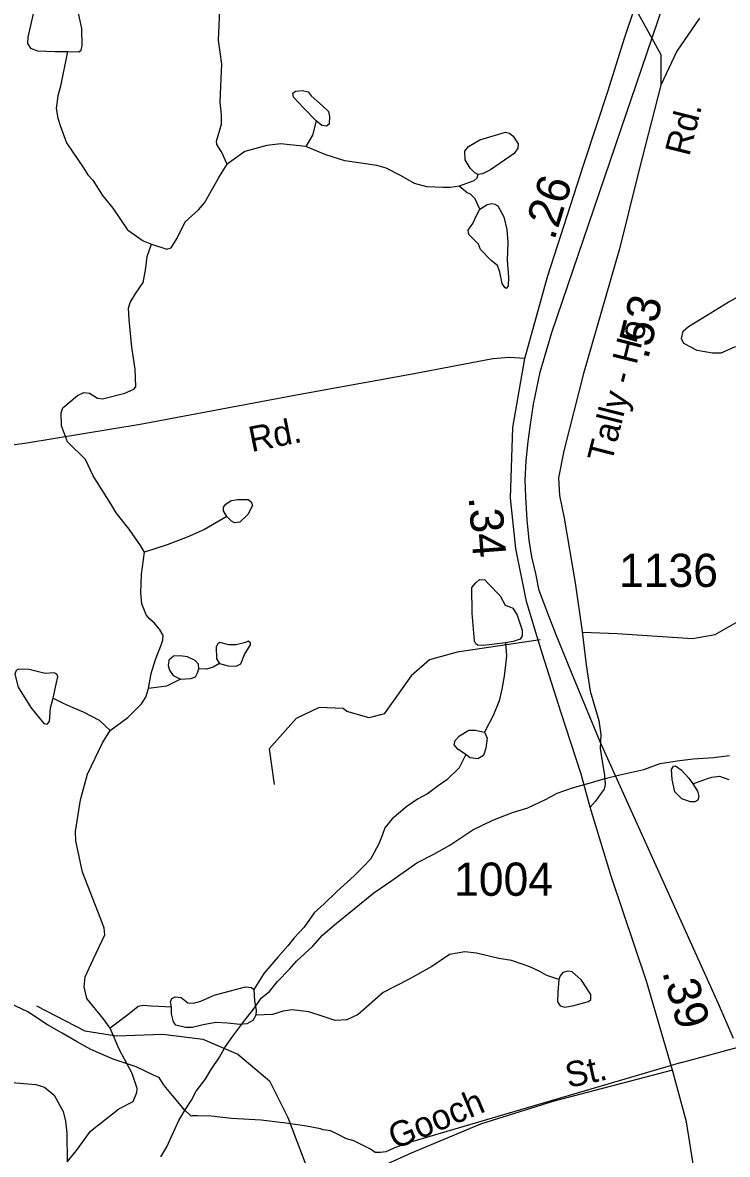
# Model space of a CAD drawing. Extents: x 2056842 to 2160602, y 826753 to 1016856.
# Drawn here: x 2078980 to 2081629, y 892991 to 897244 of the extents above; entities that cross this region are included whole.
import ezdxf

# ---------------------------------------------------------------- set-up
doc = ezdxf.new("R2010")
doc.units = 0
for name, color, linetype in [('Exist Boundary Political City Limit New', 7, 'Continuous'), ('Exist Hydrographic Creek Single Shore', 7, 'Continuous'), ('Exist Hydrographic Misc Water Feature', 7, 'Continuous'), ('Exist Railroad Mainline', 7, 'Continuous'), ('Exist Road Non-System Type 51', 7, 'Continuous'), ('Exist Road Non-System Type 51 Label', 7, 'Continuous'), ('Exist Road Secondary Mileage Hundredths English Label', 7, 'Continuous'), ('Exist Road Secondary Type 51 Attributed', 7, 'Continuous'), ('Exist Road Secondary Type 51 Label', 7, 'Continuous'), ('Exist Road Secondary Type 51 Number Label', 7, 'Continuous'), ('Exist Utilities Electrical Transmission Line', 7, 'Continuous'), ('Map Preparation Boundary City Limit Buffer Line', 7, 'Continuous')]:
    doc.layers.add(name, color=color, linetype=linetype)

msp = doc.modelspace()

# ---------------------------------------------------------------- linework, layer by layer
at = {"layer": 'Exist Boundary Political City Limit New'}
for points in [[(2081225.2, 894416.7), (2081315, 894437), (2081376.9, 894459.2), (2081440.9, 894469.4), (2081500.9, 894477.6), (2081576.9, 894481.8), (2081636.9, 894490)], [(2079499.9, 892981.4), (2079521.9, 893019.5), (2079539.6, 893057.6), (2079567.5, 893117.6), (2079591.4, 893157.7), (2079615.2, 893193.8), (2079633.1, 893227.9), (2079666.9, 893272), (2079688.9, 893309.9), (2079720.6, 893356.1), (2079740.5, 893392.1), (2079770.5, 893434.3), (2079812.2, 893490.4), (2079848.1, 893536.5), (2079878, 893578.4), (2079908, 893602.6), (2079937.8, 893640.6), (2079983.6, 893686.9), (2080009.5, 893716.9), (2080071.2, 893773.1), (2080107.1, 893815.1), (2080153.1, 893853.4), (2080226.9, 893913.7), (2080300.6, 893973.8), (2080368.6, 894020), (2080462.4, 894086.2), (2080526.2, 894118.5), (2080586.1, 894152.7), (2080672, 894210.9), (2080747.8, 894247.1), (2080821.8, 894275.4), (2080879.8, 894293.6), (2080947.5, 894325.8), (2080989.4, 894348), (2081047.2, 894368.2), (2081109.2, 894386.3), (2081165.1, 894402.5), (2081225.2, 894416.7)]]:
    msp.add_lwpolyline(points, dxfattribs=at)
at = {"layer": 'Exist Hydrographic Creek Single Shore'}
for points in [[(2079748.5, 896712.4), (2079727.3, 896758.6), (2079709.9, 896786), (2079708.6, 896798.5), (2079727.3, 896862.2), (2079727.3, 896897.1), (2079722.3, 896944.6), (2079726.1, 897034.4), (2079728.6, 897088.1), (2079716.1, 897178), (2079719.8, 897261.6), (2079721.1, 897319), (2079731.1, 897347.7), (2079746, 897370.2), (2079768.5, 897385.2), (2079814.9, 897388.9)], [(2080044.4, 896778.6), (2079984.6, 896784.8), (2079950.9, 896788.5), (2079898.2, 896782.3), (2079815.9, 896759.8), (2079748.5, 896712.4)], [(2080620.7, 896630), (2080588.3, 896625), (2080560.9, 896623.8), (2080500, 896627), (2080452.6, 896639.5), (2080402.7, 896668.2), (2080347.3, 896697.4), (2080311.4, 896707.2), (2080191.6, 896724.9), (2080119.3, 896747.4), (2080044.4, 896778.6)], [(2079464.4, 896411.6), (2079521.8, 896392.9), (2079539.2, 896397.9), (2079561.7, 896434.1), (2079591.6, 896495.2), (2079641.9, 896541), (2079663.8, 896567.2), (2079704.9, 896638.8), (2079717.4, 896662.5), (2079748.5, 896712.4)], [(2079438.4, 895253.6), (2079423.5, 895278.5), (2079381, 895340.9), (2079332.4, 895402.1), (2079312.4, 895435.1), (2079245.1, 895541.1), (2079216.4, 895602.3), (2079149, 895668.5), (2079126.6, 895728.4), (2079125.3, 895777), (2079131.6, 895795.8), (2079186.4, 895843.2), (2079210.1, 895854.4), (2079231.4, 895851.9), (2079261.3, 895833.2), (2079280, 895830.7), (2079364.8, 895851.9), (2079398.5, 895866.9), (2079406, 895875.6), (2079403.5, 895941.1), (2079391, 896024.7), (2079381, 896128.3), (2079378.6, 896170.7), (2079384.8, 896191.9), (2079406, 896226.9), (2079433.2, 896266.8), (2079441.9, 896314.2), (2079448.2, 896365.4), (2079464.4, 896411.6)], [(2079453.6, 894741.6), (2079463.6, 894797.7), (2079479.8, 894850.2), (2079502.8, 894908.5), (2079506.7, 894924.5), (2079508.7, 894940.6), (2079494.8, 894964.5), (2079474.6, 894988.5), (2079458.5, 895002.6), (2079444.4, 895018.4), (2079438.5, 895034.5), (2079428.5, 895060.3), (2079424.4, 895100.5), (2079427.5, 895171.2), (2079438.4, 895253.6)], [(2079309.2, 893464.5), (2079283, 893501.9), (2079221.9, 893576.8), (2079211.9, 893620.5), (2079215.6, 893657.9), (2079245.6, 893722.8), (2079289.2, 893815.2), (2079286.7, 893841.4), (2079274.3, 893875.1), (2079205.7, 894051.1), (2079180.7, 894168.4), (2079179.5, 894204.6), (2079198.2, 894323.2), (2079224.4, 894419.6), (2079280.5, 894536.9), (2079309.2, 894584.3)], [(2078639.3, 893378.6), (2078712.9, 893421.1), (2078746.6, 893439.8), (2078767.8, 893446), (2078792.8, 893443.5), (2078815.2, 893433.5), (2078848.9, 893392.3), (2078885.9, 893306.9), (2078899.8, 893282.8), (2078920.3, 893265.2), (2078954.2, 893259.3), (2079030, 893253.4), (2079062.4, 893243.7), (2079098.3, 893213.8), (2079132.1, 893151.2), (2079140.8, 893115), (2079147, 893070.1), (2079148.3, 892962.7)], [(2079148.3, 892962.7), (2079182.5, 893005.2), (2079234.8, 893077.6), (2079342.1, 893161.2), (2079395.8, 893189.9), (2079409.5, 893223.6), (2079410.7, 893238.6), (2079392, 893294.7), (2079343.4, 893385.9), (2079309.2, 893464.5)]]:
    msp.add_lwpolyline(points, dxfattribs=at)
at = {"layer": 'Exist Hydrographic Misc Water Feature'}
for points in [[(2079148.8, 897135.8), (2079191.4, 897133.8), (2079200.2, 897140), (2079203.9, 897157.5), (2079202.7, 897222.4), (2079176.5, 897343.5)], [(2079023, 897288.6), (2078999.3, 897189.9), (2078998.1, 897165), (2079009.3, 897147.5), (2079036.8, 897137.5), (2079101.6, 897135), (2079148.8, 897135.8)], [(2079148.8, 897135.8), (2079122.5, 897005.6), (2079112.7, 896969.4), (2079106.7, 896921.6), (2079112.7, 896885.4), (2079121.3, 896857.7), (2079145, 896792.5), (2079209.5, 896697.8), (2079225.9, 896671.8), (2079243.7, 896652.1), (2079281, 896593.8), (2079319.7, 896546.4), (2079374.6, 896465.3), (2079433.2, 896424.1), (2079464.4, 896411.6)], [(2080083.1, 896874.7), (2080035.7, 896923.3), (2079998.3, 896963.3), (2079995.8, 896978.3), (2080005.8, 896987), (2080032, 896989.5), (2080053.2, 896983.3), (2080064.4, 896969.5), (2080106.8, 896930.8), (2080130.5, 896909.6), (2080134.2, 896890.9), (2080133, 896862.2), (2080123, 896854.7), (2080104.3, 896857.2), (2080083.1, 896874.7)], [(2080083.1, 896874.7), (2080069.4, 896821), (2080044.4, 896778.6)], [(2080691.8, 896673.7), (2080679.4, 896680), (2080661.9, 896697.4), (2080643.2, 896728.6), (2080641.9, 896761.1), (2080655.7, 896778.6), (2080699.3, 896803.5), (2080795.4, 896832.2), (2080810.3, 896828.5), (2080824.1, 896817.3), (2080842.8, 896788.5), (2080841.5, 896772.3), (2080827.8, 896752.3), (2080739.2, 896691.2), (2080709.3, 896676.2), (2080691.8, 896673.7)], [(2080691.8, 896673.7), (2080686.9, 896660), (2080675.6, 896650), (2080620.7, 896630)], [(2080699.3, 896542.7), (2080680.6, 896581.4), (2080663.2, 896598.8), (2080650.7, 896603.8), (2080620.7, 896630)], [(2080699.3, 896542.7), (2080726.8, 896560.1), (2080744.2, 896563.9), (2080755.5, 896561.4), (2080766.7, 896555.1), (2080789.1, 896514), (2080800.4, 896466.5), (2080804.1, 896419.1), (2080801.6, 896351.7), (2080806.6, 896288), (2080805.4, 896253.1), (2080797.9, 896244.4), (2080792.9, 896248.1), (2080782.9, 896263.1), (2080774.2, 896306.8), (2080765.4, 896331.7), (2080741.7, 896350.4), (2080701.8, 896391.6), (2080694.3, 896411.6), (2080656.9, 896447.8), (2080654.4, 896464), (2080671.9, 896489), (2080684.4, 896516.4), (2080699.3, 896542.7)], [(2081816, 896164.7), (2081829.7, 896079.8), (2081827.2, 896051.1), (2081816, 896043.6), (2081794.8, 896041.1), (2081733.7, 896034.9), (2081656.3, 896023.7), (2081605.2, 896001.2), (2081572.8, 896001.2), (2081515.4, 896012.4), (2081465.5, 896038.6), (2081456.7, 896057.4), (2081463, 896084.8), (2081482.9, 896102.3), (2081550.3, 896143.5), (2081632.6, 896193.4), (2081733.7, 896248.3), (2081776.1, 896263.3), (2081792.3, 896258.3), (2081803.5, 896247.1), (2081811, 896205.9), (2081816, 896164.7)], [(2079748, 895388.4), (2079735.6, 895409.6), (2079735.6, 895423.3), (2079744.3, 895434.6), (2079764.3, 895448.3), (2079789.2, 895452), (2079827.9, 895452), (2079839.1, 895443.3), (2079844.1, 895429.6), (2079826.6, 895395.9), (2079796.7, 895367.2), (2079776.7, 895364.7), (2079765.5, 895370.9), (2079748, 895388.4)], [(2079748, 895388.4), (2079664.5, 895339.7), (2079598.1, 895309.7), (2079523.3, 895281), (2079438.4, 895253.6)], [(2080794.9, 894912.9), (2080712.6, 894903.1), (2080690.1, 894904.3), (2080683.9, 894909.3), (2080678.9, 894919.3), (2080670.1, 895024.2), (2080668.9, 895121.5), (2080683.9, 895139), (2080697.6, 895151.5), (2080717.5, 895150.2), (2080730, 895136.5), (2080774.9, 895090.3), (2080793.6, 895054.1), (2080811.1, 895047.9), (2080822.3, 895042.9), (2080838.5, 895016.7), (2080858.5, 894960.5), (2080858.5, 894939.3), (2080849.8, 894926.8), (2080823.6, 894918.1), (2080794.9, 894912.9)], [(2079719.8, 894835.2), (2079752.3, 894826.5), (2079783.5, 894825.2), (2079800.9, 894833.9), (2079814.7, 894868.9), (2079837.1, 894905.1), (2079837.1, 894912.6), (2079828.4, 894918.8), (2079818.4, 894913.8), (2079783.5, 894905.1), (2079754.8, 894905.1), (2079721.1, 894913.8), (2079713.6, 894908.8), (2079707.4, 894897.6), (2079708.6, 894852.7), (2079719.8, 894835.2)], [(2080794.9, 894912.9), (2080798.8, 894864.8), (2080794.9, 894831), (2080789.9, 894787.3), (2080781.2, 894738.6), (2080771.2, 894694.9), (2080750, 894642.5), (2080716.3, 894577.6)], [(2079642.5, 894815.2), (2079641.3, 894832.7), (2079628.8, 894846.4), (2079600.1, 894860.2), (2079572.7, 894863.9), (2079547.7, 894862.7), (2079530.2, 894847.7), (2079527.7, 894827.7), (2079532.7, 894810.2), (2079546.5, 894790.3), (2079573.4, 894776.5)], [(2079094.6, 894705.4), (2079105.9, 894757.8), (2079112.1, 894785.3), (2079108.4, 894795.3), (2079098.4, 894800.2), (2079064.7, 894797.7), (2079004.8, 894812.7), (2078964.9, 894814), (2078956.2, 894809), (2078951.2, 894795.3), (2078963.7, 894746.6), (2079011.1, 894670.4), (2079059.7, 894610.5), (2079072.2, 894608), (2079080.9, 894618), (2079084.7, 894669.2), (2079094.6, 894705.4)], [(2079573.4, 894776.5), (2079612.6, 894779), (2079630, 894785.3), (2079637.5, 894800.2), (2079642.5, 894815.2)], [(2079719.8, 894835.2), (2079696.1, 894821.5), (2079671.2, 894814), (2079642.5, 894815.2)], [(2079573.4, 894776.5), (2079521, 894750.3), (2079453.6, 894741.6)], [(2079309.2, 894584.3), (2079375.3, 894633), (2079427.7, 894684.2), (2079443.7, 894709.1), (2079447.4, 894721.6), (2079453.6, 894741.6)], [(2079094.6, 894705.4), (2079134.6, 894685.4), (2079169.5, 894670.4), (2079208.2, 894654.2), (2079268, 894623), (2079309.2, 894584.3)], [(2080645.7, 894494), (2080617.7, 894512.7), (2080602.8, 894530.1), (2080606.5, 894546.4), (2080622.7, 894563.8), (2080657.7, 894585.1), (2080681.4, 894585.1), (2080716.3, 894577.6)], [(2080716.3, 894577.6), (2080726.3, 894555.1), (2080721.3, 894517.7), (2080712.6, 894490.2), (2080691.3, 894477.7), (2080662.7, 894481.5), (2080645.7, 894494)], [(2080645.7, 894494), (2080620.7, 894442.8), (2080574.5, 894398.1), (2080542.5, 894376.2), (2080502.5, 894346.1), (2080464.8, 894325.8), (2080424.8, 894297.9), (2080369, 894251.5), (2080341.4, 894217.6), (2080331.1, 894189.5), (2080319, 894157.3), (2080301.4, 894125.4), (2080287.2, 894099.6), (2080261.2, 894073.1), (2080225.9, 894037), (2080161.7, 893979), (2080113.7, 893932.8), (2080076.2, 893898.6), (2080038.3, 893844.8), (2080001, 893804), (2079977.3, 893774), (2079939.9, 893731.6), (2079886.3, 893670.4), (2079848.8, 893610.5)], [(2081499.2, 894383.1), (2081516.6, 894355.6), (2081521.6, 894335.7), (2081517.9, 894321.9), (2081506.6, 894315.7), (2081490.4, 894315.7), (2081458, 894326.9), (2081431.8, 894353.1), (2081421.8, 894399.3), (2081419.3, 894436.8), (2081426.8, 894449.2), (2081434.3, 894450.5), (2081455.5, 894435.5), (2081484.2, 894404.3), (2081499.2, 894383.1)], [(2081499.2, 894383.1), (2081554.4, 894403.4), (2081570.3, 894408.1), (2081600.2, 894411.8), (2081635.1, 894399.3)], [(2080995.7, 893648), (2080950.6, 893663.4), (2080924.9, 893677.5), (2080886.6, 893695), (2080858.5, 893705.4), (2080818.3, 893719.2), (2080770.3, 893726.9), (2080686.5, 893746.5), (2080642.6, 893752.3), (2080584.3, 893741.6), (2080518.2, 893696.6), (2080430.9, 893648), (2080334.8, 893599.3), (2080241.5, 893516.9), (2080199.1, 893495.7), (2080155.5, 893493.2), (2080109.4, 893508.9), (2080055.5, 893526.4), (2079993, 893534.3), (2079959.3, 893528.4), (2079919.4, 893516.2), (2079856.3, 893514.4)], [(2080995.7, 893648), (2080992, 893600.5), (2080990.7, 893564.3), (2081000.7, 893549.4), (2081018.2, 893544.4), (2081051.9, 893550.6), (2081106.7, 893565.6), (2081115.5, 893573.1), (2081115.5, 893591.8), (2081080.5, 893645.5), (2081045.6, 893676.7), (2081029.4, 893679.2), (2081010.7, 893674.2), (2081000.7, 893661.7), (2080995.7, 893648)], [(2079540, 893544.4), (2079535.7, 893564.3), (2079540.7, 893576.8), (2079553.2, 893583.1), (2079575.6, 893580.6), (2079601.8, 893560.6), (2079623, 893559.3), (2079650.5, 893566.8), (2079700.4, 893589.3), (2079761.5, 893605.5), (2079817.6, 893620.5), (2079840.1, 893618), (2079848.8, 893610.5)], [(2079848.8, 893610.5), (2079851.3, 893568.1), (2079857.6, 893533.1), (2079856.3, 893514.4)], [(2079540, 893544.4), (2079492.6, 893546.9), (2079462.6, 893548.1), (2079435.2, 893550.6), (2079414, 893546.9), (2079380.3, 893519.4), (2079309.2, 893464.5)], [(2079856.3, 893514.4), (2079845.1, 893493.2), (2079822.6, 893480.7), (2079796.4, 893478.2), (2079750.3, 893483.2), (2079706.6, 893485.7), (2079659.2, 893477), (2079619.3, 893467), (2079591.9, 893467), (2079555.7, 893475.7), (2079547, 893489.4), (2079539.5, 893519.4), (2079540, 893544.4)]]:
    msp.add_lwpolyline(points, dxfattribs=at)
at = {"layer": 'Exist Railroad Mainline'}
msp.add_lwpolyline([(2081652.2, 893426.2), (2081595.9, 893556), (2081151.1, 894541.1), (2081043.4, 894801.3), (2080983.1, 894949.2), (2080956.6, 895016.8), (2080921.9, 895110), (2080909.1, 895173.9), (2080894.5, 895236), (2080884.5, 895299), (2080877.2, 895374.8), (2080871.7, 895462.4), (2080869, 895524.5), (2080872.6, 895597.6), (2080880.8, 895669.7), (2080888.1, 895725.4), (2080900.9, 895810.4), (2080925.6, 895930.9), (2080969.4, 896079.7), (2081546.6, 897777.4)], dxfattribs=at)
at = {"layer": 'Exist Road Non-System Type 51'}
for points in [[(2081084.3, 894953.1), (2081215.3, 894948.7), (2081498.3, 894929.3), (2081583.2, 894944.2), (2081767.9, 895050), (2082360, 895423.4), (2082855.3, 895680.5), (2082880.6, 895708.9), (2082886.6, 895798.3), (2082913.4, 895841.5), (2083124.9, 895959.3), (2083831.7, 896413.2)], [(2080925, 894924.7), (2080613.5, 894878.6), (2080509.2, 894848.8), (2080440.7, 894789.2), (2080339.4, 894646.1), (2080282.8, 894631.2), (2080199.4, 894655), (2080184.5, 894666.9), (2080095.1, 894669.9), (2080008.7, 894628.2), (2079907.5, 894514.9), (2079925.3, 894380.8)], [(2079032.7, 893548.8), (2079214, 893455), (2079332.7, 893436.2), (2079507.7, 893442.5), (2079657.7, 893423.7), (2079789, 893367.4), (2079907.7, 893267.3), (2079976.5, 893129.7), (2080089, 892835.8), (2080201.5, 892516.8), (2080282.7, 892310.4), (2080439, 891941.4), (2080520.2, 891703.7), (2080620.2, 891316), (2080701.5, 891033.3), (2080833.5, 890752.3)], [(2081422.7, 893306.8), (2080973.7, 893188.8), (2080701.4, 893104), (2080441.1, 892995), (2080089, 892835.8)]]:
    msp.add_lwpolyline(points, dxfattribs=at)
at = {"layer": 'Exist Road Secondary Type 51 Attributed'}
for points in [[(2080868, 895982.2), (2080952.5, 896288.7), (2081089.9, 896712), (2081179.7, 896985.3), (2081243.5, 897189.3), (2081281.6, 897301.2)], [(2081281.6, 897301.2), (2081379.6, 897124.1), (2081379.6, 897009.1)], [(2081525, 897261.3), (2081438.8, 897137.2), (2081379.6, 897009.1)], [(2081379.6, 897009.1), (2081297.7, 896692.3), (2081224.1, 896393.9), (2081088.4, 895925.6), (2081014.8, 895634.3), (2080995, 895533.7), (2080998.6, 895467.1), (2081015.7, 895381.8), (2081057, 895139.1), (2081084, 894955.7), (2081098.2, 894830.5), (2081113.7, 894731.9), (2081145.6, 894621.4), (2081153.9, 894568.5), (2081151.1, 894516.4), (2081158.4, 894468.9), (2081167.6, 894415), (2081169.4, 894382.2), (2081166.6, 894363), (2081151.1, 894342.9), (2081133.8, 894318.3), (2081113.7, 894295.4)], [(2080868, 895982.2), (2080810.5, 895985.8), (2080747.7, 895980.4), (2080452.2, 895923.7), (2080015.6, 895844.7), (2079421.9, 895734.1), (2078996.2, 895664), (2078469, 895591.2), (2078188.7, 895533.7), (2077881.5, 895460), (2077635.4, 895404.2), (2077422.6, 895372.8), (2077287.8, 895376.4), (2077110, 895403.3), (2076919.6, 895468), (2076691.4, 895570.5), (2076509.9, 895655.9)], [(2081113.7, 894295.4), (2081079.6, 894419.5), (2081003.2, 894654.3), (2080934.7, 894870.7), (2080914.6, 894935.5), (2080874.4, 895068.9), (2080834.3, 895267.9), (2080813.7, 895456.8), (2080822.7, 895722.9), (2080868, 895982.2)], [(2081433.5, 892221), (2081462.2, 892341.4), (2081494.5, 892512.2), (2081500.8, 892737.8), (2081500.8, 892955.3), (2081475.7, 893113.5), (2081422.7, 893306.8), (2081325.7, 893641.2), (2081192.7, 894036.6), (2081113.7, 894295.4)]]:
    msp.add_lwpolyline(points, dxfattribs=at)
at = {"layer": 'Exist Utilities Electrical Transmission Line'}
msp.add_line((2080099.5, 893087.2), (2080099.5, 893087.2), dxfattribs=at)
msp.add_line((2080099.5, 893087.2), (2080099.5, 893087.2), dxfattribs=at)
for points in [[(2081456.5, 893335.6), (2082215.8, 893541.9), (2083698.6, 894464.4), (2090653.3, 898439.9), (2091279.8, 898905.8), (2093655.2, 900217), (2093986.6, 900420.2), (2096731, 902082.7)], [(2080099.5, 893087.2), (2080047.5, 893097.1), (2079979.5, 893106.9), (2079877.3, 893118.6), (2079765.5, 893126.1), (2079689.4, 893133.9), (2079637.5, 893135.8), (2079617.5, 893135.8), (2079613.4, 893133.7), (2079589.3, 893157.6), (2079543.2, 893211.5), (2079519, 893241.4), (2079507, 893257.5), (2079493, 893279.4), (2079475, 893287.4), (2079406.8, 893319.2), (2079320.8, 893348.7), (2079236.6, 893384.5), (2079182.6, 893414.4), (2079128.5, 893446.1), (2079074.3, 893478.1), (2079000.3, 893525.8), (2078910.2, 893569.5)], [(2081456.5, 893335.6), (2080425.6, 893032.3), (2080375.6, 893014.1), (2080356.6, 893005.2), (2080345.7, 893000.1), (2080325.7, 892997.9), (2080305.7, 892998), (2080287.7, 893009.9), (2080257.6, 893025.8), (2080225.6, 893041.6), (2080197.5, 893049.6), (2080161.5, 893067.5), (2080137.5, 893079.4), (2080109.4, 893083.2), (2080099.5, 893087.2)]]:
    msp.add_lwpolyline(points, dxfattribs=at)
at = {"layer": 'Map Preparation Boundary City Limit Buffer Line'}
for points in [[(2081225.2, 894416.7), (2081315, 894437), (2081376.9, 894459.2), (2081440.9, 894469.4), (2081500.9, 894477.6), (2081576.9, 894481.8), (2081636.9, 894490)], [(2079499.9, 892981.4), (2079521.9, 893019.5), (2079539.6, 893057.6), (2079567.5, 893117.6), (2079591.4, 893157.7), (2079615.2, 893193.8), (2079633.1, 893227.9), (2079666.9, 893272), (2079688.9, 893309.9), (2079720.6, 893356.1), (2079740.5, 893392.1), (2079770.5, 893434.3), (2079812.2, 893490.4), (2079848.1, 893536.5), (2079878, 893578.4), (2079908, 893602.6), (2079937.8, 893640.6), (2079983.6, 893686.9), (2080009.5, 893716.9), (2080071.2, 893773.1), (2080107.1, 893815.1), (2080153.1, 893853.4), (2080226.9, 893913.7), (2080300.6, 893973.8), (2080368.6, 894020), (2080462.4, 894086.2), (2080526.2, 894118.5), (2080586.1, 894152.7), (2080672, 894210.9), (2080747.8, 894247.1), (2080821.8, 894275.4), (2080879.8, 894293.6), (2080947.5, 894325.8), (2080989.4, 894348), (2081047.2, 894368.2), (2081109.2, 894386.3), (2081165.1, 894402.5), (2081225.2, 894416.7)]]:
    msp.add_lwpolyline(points, dxfattribs=at)

# ---------------------------------------------------------------- texts
at = {"layer": 'Exist Road Non-System Type 51 Label'}
for s, rotation, p in [('St.', 12.3758, (2081031.4, 893239.8)), ('Gooch', 22.7983, (2080379.9, 893008.2))]:
    msp.add_text(s, height=95, rotation=rotation, dxfattribs=at).set_placement(p)
at = {"layer": 'Exist Road Secondary Mileage Hundredths English Label'}
for s, rotation, p in [('.26', 72.7624, (2080978.4, 896422.9)), ('.53', 76.1359, (2081330.7, 895975.3)), ('.34', 274.2647, (2080656.5, 895461.2)), ('.39', 285.5814, (2081383.4, 893676.5))]:
    msp.add_text(s, height=125, rotation=rotation, dxfattribs=at).set_placement(p)
at = {"layer": 'Exist Road Secondary Type 51 Label'}
for s, rotation, p in [('Rd.', 75.7998, (2081485.7, 896738.6)), ('Tally - Ho', 75.7998, (2081194, 895585.9)), ('Rd.', 11.4376, (2079840.7, 895629.8))]:
    msp.add_text(s, height=95, rotation=rotation, dxfattribs=at).set_placement(p)
at = {"layer": 'Exist Road Secondary Type 51 Number Label'}
for s, p in [('1136', (2081221.9, 895123)), ('1004', (2080602, 893962.4))]:
    msp.add_text(s, height=125, dxfattribs=at).set_placement(p)

doc.saveas('drawing.dxf')
